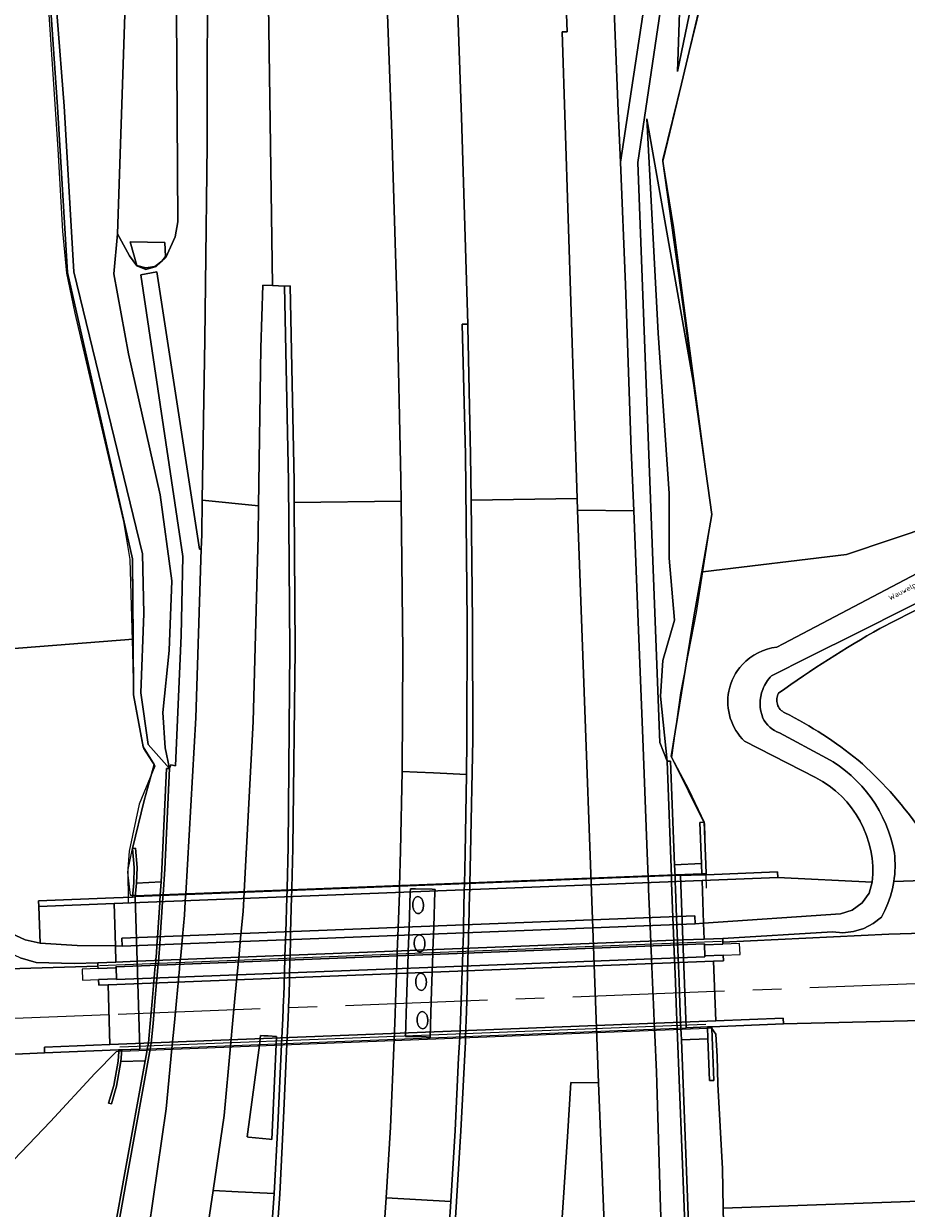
# Model space of a CAD drawing. Header units: metres. Extents: x 197700 to 204338, y 317132 to 325229.
# Tile 428 of 656: x 201329 to 201391, y 318838 to 318921. Entities that reach past the tile are written whole.
import ezdxf
from ezdxf.enums import TextEntityAlignment as Align

# ---------------------------------------------------------------- set-up
doc = ezdxf.new("R2010")
doc.units = ezdxf.units.M
doc.linetypes.add('AM-AS', pattern=[16, 10, -2, 2, -2])
for name, color, linetype, lineweight in [('B-WE-AM-AS_SPOOR-G', 10, 'AM-AS', 18), ('B-WE-FV-FAUNAPASSAGE-GV', 80, 'Continuous', 18), ('B-WE-FV-GELEIDING_WILDRASTER-G', 80, 'Continuous', 18), ('B-WE-GR-BEPLANTING_CULTUUR_BOSPLANTSOEN-GV', 90, 'Continuous', 18), ('B-WE-GR-BOS_LOOF-GV', 40, 'Continuous', 13), ('B-WE-GR-BOUWLAND-GV', 80, 'Continuous', 13), ('B-WE-GR-GRAS-GV', 60, 'Continuous', 13), ('B-WE-IE-MEUBILAIR_WEGMEUBILAIR-G', 7, 'Continuous', 18), ('B-WE-IE-MEUBILAIR_WEGMEUBILAIR-GV', 7, 'Continuous', 18), ('B-WE-IE-TERREINAFSCHEIDING_KUNSTMATIG_HEKWERK-G', 20, 'IE-TERREINAFSCHEIDING-KUNSTMATIG', 18), ('B-WE-IE-TERREINAFSCHEIDING_KUNSTMATIG_MUUR-GV', 90, 'Continuous', 18), ('B-WE-KW-KUNSTWERK_DEK-GV', 170, 'Continuous', 18), ('B-WE-KW-KUNSTWERK_LANDHOOFD-GV', 170, 'Continuous', 18), ('B-WE-KW-KUNSTWERK_PIJLER-GV', 170, 'Continuous', 18), ('B-WE-OG-TERREIN_CULTUURSCHEIDING-GV', 7, 'Continuous', 18), ('B-WE-OG-TERREIN_ERF-GV', 7, 'Continuous', 18), ('B-WE-OG-TOPOGRAFIE-T18', 10, 'Continuous', 18), ('B-WE-OG-WATER_GREPPEL-GV', 160, 'Continuous', 18), ('B-WE-VH-ONVERHARD-GV', 252, 'Continuous', 18), ('B-WE-VH-VERHARDING_ASFALT-GV', 252, 'Continuous', 18), ('B-WE-VH-VERHARDING_BETON-GV', 252, 'Continuous', 18), ('B-WE-VH-VERHARDING_BETONSTRAATSTEEN-GV', 252, 'Continuous', 18), ('B-WE-VH-VERHARDING_GESLOTEN-GV', 252, 'Continuous', 18), ('B-WE-VH-VERHARDING_GRASBETONSTEEN-GV', 70, 'Continuous', 18), ('B-WE-VH-VERHARDING_HALFVERHARDING-GV', 252, 'Continuous', 18)]:
    doc.layers.add(name, color=color, linetype=linetype, lineweight=lineweight)
doc.styles.add('NLCS-ISO-M200-T18', font='NLCS-ISO.ttf', dxfattribs={"height": 0.36})
doc.linetypes.add('IE-TERREINAFSCHEIDING-KUNSTMATIG', pattern='A,4,[82,NLCS.SHX,S=0.75,R=90,X=0,Y=0],4,-2', length=10)

msp = doc.modelspace()

# ---------------------------------------------------------------- linework, layer by layer
at = {"layer": 'B-WE-AM-AS_SPOOR-G'}
for points in [[(201794.099, 318868.901), (201656.641, 318863.65), (201555.842, 318859.896), (201486.014, 318857.154), (201425.286, 318854.908), (201409.791, 318854.315), (201377.121, 318853.064)], [(201377.121, 318853.064), (201334.499, 318851.432)], [(201334.499, 318851.432), (201275.287, 318849.166), (201243.394, 318847.756), (201206.819, 318845.335), (201178.77, 318842.707), (201156.926, 318840.227), (201132.675, 318836.967), (201103.228, 318832.383), (201087.95, 318829.675), (201073.56, 318826.955), (201057.281, 318823.647), (201036.345, 318819.034), (201019.605, 318815.027), (201000.23, 318810.138), (200980.562, 318804.768), (200957.03, 318797.915), (200942.503, 318793.444), (200917.088, 318785.065), (200891.846, 318776.163), (200872.012, 318768.62), (200835.228, 318754.104), (200701.474, 318699.68)]]:
    msp.add_lwpolyline(points, dxfattribs=at)
at = {"layer": 'B-WE-FV-FAUNAPASSAGE-GV'}
for points in [[(201334.865, 318859.262), (201334.954, 318856.27), (201335.44, 318856.262), (201335.419, 318856.811), (201375.729, 318858.383), (201375.751, 318857.833), (201376.34, 318857.874), (201376.227, 318860.874)], [(201376.34, 318857.874), (201385.978, 318858.542), (201386.792, 318858.786), (201387.499, 318859.299), (201387.984, 318859.996), (201388.207, 318860.748), (201381.559, 318861.082), (201376.227, 318860.874)], [(201334.865, 318859.262), (201329.573, 318859.055), (201329.674, 318856.457), (201332.264, 318856.313), (201334.954, 318856.27)]]:
    msp.add_lwpolyline(points, close=True, dxfattribs=at)
at = {"layer": 'B-WE-FV-GELEIDING_WILDRASTER-G'}
for points in [[(201375.639, 318895.849), (201375.033, 318900.238), (201373.482, 318911.47), (201374.778, 318916.9), (201378.173, 318931.243), (201378.162, 318937.5), (201378.156, 318949.414), (201378.334, 318967.609), (201378.489, 318986.43), (201378.652, 319007.626), (201378.828, 319029.764), (201378.742, 319055.934), (201378.736, 319073.311), (201378.522, 319088.156), (201378.353, 319100.715), (201375.133, 319108.545)], [(201336.361, 318859.82), (201336.011, 318859.815), (201335.842, 318861.452), (201335.866, 318861.644), (201336.162, 318863.128), (201336.974, 318866.512), (201337.677, 318869.023), (201337.681, 318869.036), (201336.911, 318870.278), (201336.222, 318873.941), (201336.157, 318883.494), (201331.586, 318903.637), (201330.893, 318915.299), (201329.586, 318933.974)], [(201376.205, 318882.576), (201376.914, 318886.611), (201375.639, 318895.849)], [(201376.209, 318861.374), (201376.508, 318861.385), (201376.374, 318864.97), (201374.052, 318869.604), (201375.653, 318879.431), (201376.205, 318882.576)], [(201383.694, 318720.136), (201384.645, 318734.397), (201386.443, 318758.647), (201384.987, 318773.106), (201383.5, 318787.283), (201381.997, 318798.87), (201380.368, 318809.038), (201379.17, 318817.122), (201378.126, 318826.148), (201377.887, 318830.186), (201377.883, 318830.393), (201377.723, 318837.822), (201377.659, 318840.591), (201377.333, 318846.544), (201377.289, 318848.506), (201377.193, 318850.066), (201376.919, 318850.466), (201376.618, 318850.481)], [(201335.408, 318848.875), (201335.206, 318848.854), (201335.005, 318848.834), (201333.508, 318847.298), (201330.379, 318843.928), (201323.656, 318836.91), (201322.731, 318835.227), (201321.764, 318828.644), (201320.702, 318822.197)]]:
    msp.add_lwpolyline(points, dxfattribs=at)
at = {"layer": 'B-WE-GR-BEPLANTING_CULTUUR_BOSPLANTSOEN-GV'}
for points in [[(201400.729, 318885.672), (201399.387, 318888.997), (201395.685, 318886.926), (201386.39, 318883.812), (201376.289, 318882.586), (201376.205, 318882.576), (201375.653, 318879.431), (201374.052, 318869.604), (201375.302, 318867.254), (201376.374, 318864.97), (201376.508, 318861.385), (201376.512, 318861.286), (201381.543, 318861.482), (201381.559, 318861.082), (201388.207, 318860.748)], [(201381.495, 318877.283), (201381.948, 318877.521), (201384.212, 318878.711), (201391.844, 318882.724)], [(201384.212, 318868.126), (201379.218, 318870.674)]]:
    msp.add_lwpolyline(points, dxfattribs=at)
for points in [[(201379.066, 318876.066, -0.181896), (201381.495, 318877.283)], [(201378.116, 318874.203, -0.138348), (201379.066, 318876.066)], [(201379.218, 318870.674, -0.255382), (201378.116, 318874.203)], [(201388.207, 318860.748, 0.308777), (201384.212, 318868.126)]]:
    msp.add_lwpolyline(points, format="xyb", dxfattribs=at)
at = {"layer": 'B-WE-GR-BOS_LOOF-GV'}
for points in [[(201327.331, 318857.286), (201328.604, 318856.7), (201329.674, 318856.457), (201329.573, 318859.055), (201329.557, 318859.455), (201334.853, 318859.662), (201336.15, 318859.712), (201336.245, 318860.709), (201336.28, 318861.79), (201336.162, 318863.128), (201336.974, 318866.512), (201337.681, 318869.036), (201336.911, 318870.278), (201336.222, 318873.941), (201336.195, 318877.849), (201327.244, 318877.146)], [(201394.517, 318860.965), (201389.722, 318860.8), (201389.621, 318860.28), (201389.483, 318859.767), (201389.308, 318859.265), (201389.098, 318858.777), (201388.854, 318858.307), (201388.28, 318857.851), (201387.614, 318857.5), (201386.888, 318857.278), (201386.14, 318857.198), (201385.409, 318857.255), (201377.681, 318856.808), (201377.691, 318856.548), (201389.368, 318857.093), (201401.324, 318857.45)], [(201258.473, 318851.546), (201311.073, 318853.97), (201314.587, 318854.133), (201325.073, 318854.582), (201333.731, 318854.858), (201333.722, 318855.094), (201332.044, 318855.029), (201329.374, 318855.116), (201328.255, 318855.43), (201326.679, 318856.155), (201325.212, 318857.187), (201323.115, 318858.792), (201311.028, 318858.349), (201279.217, 318857.077), (201250.176, 318855.561)], [(201263.022, 318833.641), (201298.006, 318834.97), (201322.776, 318835.856), (201334.896, 318836.29), (201335.627, 318840.327), (201337.05, 318848.196), (201335.343, 318848.135), (201335.043, 318846.403), (201334.673, 318845.168), (201334.481, 318845.225), (201334.848, 318846.449), (201335.145, 318848.16), (201335.206, 318848.854), (201335.216, 318848.968), (201335.174, 318848.966), (201329.974, 318848.763), (201258.747, 318845.552)]]:
    msp.add_lwpolyline(points, dxfattribs=at)
msp.add_lwpolyline([(201414.789, 318851.068), (201414.957, 318851.591), (201381.96, 318850.79), (201376.914, 318850.593), (201376.919, 318850.466), (201377.193, 318850.066), (201377.289, 318848.506), (201377.333, 318846.544), (201377.659, 318840.591), (201377.723, 318837.822), (201405.281, 318838.808), (201406.819, 318838.793), (201410.036, 318838.762), (201411.355, 318838.749), (201411.393, 318838.744), (201411.199, 318843.643), (201411.159, 318844.658), (201411.101, 318846.39), (201411.1, 318847.693), (201413.706, 318847.692)], close=True, dxfattribs=at)
at = {"layer": 'B-WE-GR-BOUWLAND-GV'}
for points in [[(201113.083, 318926.375), (201114.699, 318919.922), (201119.679, 318901.779), (201119.365, 318901.286), (201119.368, 318901.272), (201110.424, 318886.773), (201114.811, 318856.588), (201118.01, 318856.855), (201137.036, 318858.44), (201147.487, 318859.311), (201159.261, 318860.292), (201170.003, 318860.769), (201180.745, 318861.245), (201211.384, 318865.16), (201224.048, 318866.779), (201242.023, 318869.076), (201315.92, 318876.257), (201327.244, 318877.146), (201336.195, 318877.849), (201336.157, 318883.494), (201331.586, 318903.637), (201330.893, 318915.299), (201329.586, 318933.974)], [(201378.173, 318931.243), (201374.778, 318916.9), (201373.482, 318911.47), (201375.033, 318900.238), (201375.639, 318895.849), (201376.914, 318886.611), (201376.205, 318882.576), (201376.289, 318882.586), (201386.39, 318883.812), (201395.685, 318886.926), (201399.387, 318888.997), (201401.726, 318890.137), (201413.05, 318903.049), (201417.256, 318906.871), (201418.807, 318908.263), (201421.54, 318910.77), (201424.159, 318913.143), (201430.987, 318918.203), (201437.815, 318923.263)]]:
    msp.add_lwpolyline(points, dxfattribs=at)
at = {"layer": 'B-WE-GR-GRAS-GV'}
for points in [[(201334.865, 318859.262), (201334.954, 318856.27), (201335.44, 318856.262), (201335.419, 318856.811), (201375.729, 318858.383), (201375.751, 318857.833), (201376.34, 318857.874), (201376.227, 318860.874)], [(201385.978, 318858.542), (201386.792, 318858.786), (201387.499, 318859.299), (201387.984, 318859.996), (201388.207, 318860.748), (201381.559, 318861.082), (201376.227, 318860.874), (201376.34, 318857.874)], [(201329.573, 318859.055), (201329.674, 318856.457), (201332.264, 318856.313), (201334.954, 318856.27), (201334.865, 318859.262)]]:
    msp.add_lwpolyline(points, close=True, dxfattribs=at)
msp.add_lwpolyline([(201345.391, 318828.679), (201346.119, 318838.829), (201346.121, 318838.866), (201345.644, 318838.888), (201343.589, 318838.982), (201341.828, 318839.063), (201340.404, 318829.457)], dxfattribs=at)
at = {"layer": 'B-WE-IE-MEUBILAIR_WEGMEUBILAIR-G'}
for points in [[(201333.83, 318854.898), (201377.589, 318856.604)], [(201335.267, 318849.17), (201376.507, 318850.777)]]:
    msp.add_lwpolyline(points, dxfattribs=at)
at = {"layer": 'B-WE-IE-MEUBILAIR_WEGMEUBILAIR-GV'}
for points in [[(201376.426, 318855.578), (201377.725, 318855.629), (201378.907, 318855.675), (201378.876, 318856.454), (201377.696, 318856.408), (201376.397, 318856.357)], [(201332.638, 318853.871), (201333.768, 318853.915), (201335.024, 318853.964), (201335, 318854.744), (201333.738, 318854.694), (201332.607, 318854.65)]]:
    msp.add_lwpolyline(points, close=True, dxfattribs=at)
at = {"layer": 'B-WE-IE-TERREINAFSCHEIDING_KUNSTMATIG_HEKWERK-G'}
for points in [[(201376.289, 318882.586), (201376.926, 318886.614), (201374.239, 318906.812), (201373.476, 318911.567), (201377.97, 318929.903), (201378.254, 318932.876), (201378.392, 318961.575), (201378.487, 318979.229), (201378.684, 318996.13), (201378.787, 319008.22), (201378.944, 319027.17), (201378.832, 319049.737), (201378.821, 319067.828), (201378.775, 319077.026), (201378.487, 319100.857), (201375.218, 319108.377), (201375.147, 319108.548)], [(201330.07, 318924.969), (201330.913, 318912.315), (201331.224, 318906.549), (201331.51, 318903.586), (201332.11, 318900.773), (201334.131, 318892.115), (201335.515, 318886.127), (201335.961, 318883.456), (201336.165, 318876.952), (201336.223, 318873.938), (201336.94, 318870.164), (201337.722, 318868.92), (201336.63, 318866.241), (201335.934, 318862.943), (201335.832, 318861.688), (201335.865, 318859.259)], [(201376.546, 318860.348), (201376.465, 318863.03), (201376.433, 318864.844), (201374.099, 318869.534), (201374.746, 318874.081), (201375.839, 318879.736), (201376.289, 318882.586)], [(201336.361, 318859.82), (201376.209, 318861.374)], [(201335.408, 318848.875), (201376.618, 318850.481)]]:
    msp.add_lwpolyline(points, dxfattribs=at)
at = {"layer": 'B-WE-IE-TERREINAFSCHEIDING_KUNSTMATIG_MUUR-GV'}
for points in [[(201375.447, 318832.469), (201375.232, 318837.981), (201374.777, 318849.675), (201374.761, 318850.089), (201374.747, 318850.443), (201374.678, 318852.228), (201374.618, 318853.766), (201374.53, 318856.028), (201374.514, 318856.434), (201374.507, 318856.6), (201374.507, 318856.617), (201374.464, 318857.705), (201374.464, 318857.728), (201374.463, 318857.746), (201374.443, 318858.257), (201374.442, 318858.276), (201374.364, 318860.292), (201374.346, 318860.757), (201374.33, 318861.149), (201374.297, 318861.986), (201374.014, 318869.279), (201373.764, 318869.269), (201374.074, 318861.14), (201374.089, 318860.747), (201374.184, 318858.266), (201374.204, 318857.736), (201374.248, 318856.59), (201374.254, 318856.424), (201374.356, 318853.756), (201374.415, 318852.218), (201374.483, 318850.433), (201374.96, 318837.929), (201375.168, 318832.48)], [(201334.718, 318834.179), (201335.831, 318840.335), (201337.401, 318849.011), (201337.476, 318849.427), (201337.602, 318850.83), (201337.739, 318852.366), (201337.976, 318855.015), (201337.991, 318855.184), (201338.045, 318855.784), (201338.081, 318856.341), (201338.115, 318856.867), (201338.278, 318859.379), (201338.311, 318859.883), (201338.427, 318861.672), (201338.753, 318868.743), (201338.553, 318868.752), (201338.227, 318861.683), (201338.168, 318860.773), (201338.11, 318859.876), (201338.077, 318859.371), (201338.075, 318859.34), (201337.914, 318856.86), (201337.88, 318856.333), (201337.877, 318856.284), (201337.846, 318855.799), (201337.801, 318855.299), (201337.79, 318855.177), (201337.775, 318855.007), (201337.739, 318854.607), (201337.538, 318852.358), (201337.401, 318850.823), (201337.279, 318849.463), (201337.196, 318849.003), (201337.14, 318848.691), (201337.05, 318848.196), (201335.627, 318840.327), (201334.896, 318836.29)]]:
    msp.add_lwpolyline(points, dxfattribs=at)
for points in [[(201376.508, 318861.385), (201376.374, 318864.97), (201376.074, 318864.959), (201376.183, 318862.06), (201376.212, 318861.274), (201376.512, 318861.286)], [(201336.481, 318861.796), (201336.361, 318863.146), (201336.162, 318863.128), (201336.28, 318861.79), (201336.245, 318860.709), (201336.15, 318859.712), (201336.351, 318859.72), (201336.445, 318860.696)], [(201329.557, 318859.455), (201329.573, 318859.055), (201334.865, 318859.262), (201376.227, 318860.874), (201381.559, 318861.082), (201381.543, 318861.482), (201376.512, 318861.286), (201376.212, 318861.274), (201374.713, 318861.218), (201336.351, 318859.72), (201336.15, 318859.712), (201334.853, 318859.662)], [(201335.419, 318856.811), (201335.44, 318856.262), (201375.751, 318857.833), (201375.729, 318858.383)], [(201376.382, 318856.757), (201374.883, 318856.699), (201336.487, 318855.202), (201334.988, 318855.143), (201333.722, 318855.094), (201333.731, 318854.858), (201333.738, 318854.694), (201335, 318854.744), (201334.998, 318854.804), (201376.395, 318856.417), (201376.397, 318856.357), (201377.696, 318856.408), (201377.691, 318856.548), (201377.681, 318856.808)], [(201333.768, 318853.915), (201333.784, 318853.515), (201334.436, 318853.541), (201377.041, 318855.202), (201377.74, 318855.229), (201377.725, 318855.629), (201376.426, 318855.578), (201376.429, 318855.518), (201335.025, 318853.904), (201335.024, 318853.964)], [(201329.958, 318849.163), (201329.974, 318848.763), (201335.174, 318848.966), (201335.216, 318848.968), (201335.417, 318848.975), (201336.672, 318849.024), (201375.115, 318850.525), (201376.614, 318850.581), (201376.914, 318850.593), (201381.96, 318850.79), (201381.945, 318851.19), (201377.199, 318851.004), (201334.562, 318849.342)], [(201376.614, 318850.581), (201376.645, 318849.747), (201376.756, 318846.8), (201377.056, 318846.811), (201376.919, 318850.466), (201376.914, 318850.593)], [(201335.145, 318848.16), (201334.848, 318846.449), (201334.481, 318845.225), (201334.673, 318845.168), (201335.043, 318846.403), (201335.343, 318848.135), (201335.417, 318848.975), (201335.216, 318848.968), (201335.206, 318848.854)]]:
    msp.add_lwpolyline(points, close=True, dxfattribs=at)
at = {"layer": 'B-WE-KW-KUNSTWERK_DEK-GV'}
for points in [[(201374.713, 318861.218), (201336.351, 318859.72), (201336.15, 318859.712), (201334.853, 318859.662), (201329.557, 318859.455), (201329.573, 318859.055), (201334.865, 318859.262), (201334.954, 318856.27), (201334.988, 318855.143), (201336.487, 318855.202), (201374.883, 318856.699), (201376.382, 318856.757), (201376.34, 318857.874), (201376.227, 318860.874), (201381.559, 318861.082), (201381.543, 318861.482), (201376.512, 318861.286), (201376.212, 318861.274)], [(201377.041, 318855.202), (201377.74, 318855.229), (201377.725, 318855.629), (201376.426, 318855.578), (201376.397, 318856.357), (201377.696, 318856.408), (201377.691, 318856.548), (201377.681, 318856.808), (201376.382, 318856.757), (201374.883, 318856.699), (201336.487, 318855.202), (201334.988, 318855.143), (201333.722, 318855.094), (201333.731, 318854.858), (201333.738, 318854.694), (201335, 318854.744), (201335.024, 318853.964), (201333.768, 318853.915), (201333.784, 318853.515), (201334.436, 318853.541), (201334.562, 318849.342), (201329.958, 318849.163), (201329.974, 318848.763), (201335.174, 318848.966), (201335.216, 318848.968), (201335.417, 318848.975), (201336.672, 318849.024), (201375.115, 318850.525), (201376.614, 318850.581), (201376.914, 318850.593), (201381.96, 318850.79), (201381.945, 318851.19), (201377.199, 318851.004)]]:
    msp.add_lwpolyline(points, close=True, dxfattribs=at)
at = {"layer": 'B-WE-KW-KUNSTWERK_LANDHOOFD-GV'}
for points in [[(201374.713, 318861.218), (201374.883, 318856.699), (201376.382, 318856.757), (201376.34, 318857.874), (201376.227, 318860.874), (201381.559, 318861.082), (201381.543, 318861.482), (201376.512, 318861.286), (201376.212, 318861.274)], [(201329.557, 318859.455), (201329.573, 318859.055), (201334.865, 318859.262), (201334.954, 318856.27), (201334.988, 318855.143), (201336.487, 318855.202), (201336.351, 318859.72), (201336.15, 318859.712), (201334.853, 318859.662)], [(201374.883, 318856.699), (201375.115, 318850.525), (201376.614, 318850.581), (201376.914, 318850.593), (201381.96, 318850.79), (201381.945, 318851.19), (201377.199, 318851.004), (201377.041, 318855.202), (201377.74, 318855.229), (201377.725, 318855.629), (201376.426, 318855.578), (201376.397, 318856.357), (201377.696, 318856.408), (201377.691, 318856.548), (201377.681, 318856.808), (201376.382, 318856.757)], [(201333.722, 318855.094), (201333.731, 318854.858), (201333.738, 318854.694), (201335, 318854.744), (201335.024, 318853.964), (201333.768, 318853.915), (201333.784, 318853.515), (201334.436, 318853.541), (201334.562, 318849.342), (201329.958, 318849.163), (201329.974, 318848.763), (201335.174, 318848.966), (201335.216, 318848.968), (201335.417, 318848.975), (201336.672, 318849.024), (201336.487, 318855.202), (201334.988, 318855.143)]]:
    msp.add_lwpolyline(points, close=True, dxfattribs=at)
at = {"layer": 'B-WE-KW-KUNSTWERK_PIJLER-GV'}
for points in [[(201355.902, 318859.372, 0.066217), (201355.88, 318859.131)], [(201355.88, 318859.131, 0.058581), (201355.92, 318858.893)], [(201355.974, 318859.559, 0.074167), (201355.902, 318859.372)], [(201356.101, 318859.7, 0.111639), (201355.974, 318859.559)], [(201356.232, 318859.745, 0.14615), (201356.101, 318859.7)], [(201356.367, 318859.71, 0.154757), (201356.232, 318859.745)], [(201356.504, 318859.58, 0.101152), (201356.367, 318859.71)], [(201356.59, 318859.398, 0.075618), (201356.504, 318859.58)], [(201356.63, 318859.16, 0.066754), (201356.59, 318859.398)], [(201356.608, 318858.919, 0.066217), (201356.63, 318859.16)], [(201355.92, 318858.893, 0.078094), (201356.006, 318858.712)], [(201356.006, 318858.712, 0.104595), (201356.143, 318858.581)], [(201356.143, 318858.581, 0.140874), (201356.278, 318858.546)], [(201356.278, 318858.546, 0.14615), (201356.409, 318858.591)], [(201356.409, 318858.591, 0.104582), (201356.536, 318858.732)], [(201356.536, 318858.732, 0.083483), (201356.608, 318858.919)], [(201356.004, 318856.674, 0.066217), (201355.982, 318856.433)], [(201356.076, 318856.861, 0.083483), (201356.004, 318856.674)], [(201356.202, 318857.002, 0.101016), (201356.076, 318856.861)], [(201356.309, 318857.045, 0.12077), (201356.202, 318857.002)], [(201356.468, 318857.012, 0.121477), (201356.359, 318857.047)], [(201356.606, 318856.882, 0.104386), (201356.468, 318857.012)], [(201356.692, 318856.7, 0.075618), (201356.606, 318856.882)], [(201356.732, 318856.462, 0.058581), (201356.692, 318856.7)], [(201355.982, 318856.433, 0.066754), (201356.022, 318856.195)], [(201356.022, 318856.195, 0.075618), (201356.108, 318856.013)], [(201356.108, 318856.013, 0.102076), (201356.232, 318855.892)], [(201356.232, 318855.892, 0.088022), (201356.245, 318855.883)], [(201356.245, 318855.883, 0.140874), (201356.38, 318855.848)], [(201356.38, 318855.848, 0.14615), (201356.511, 318855.893)], [(201356.524, 318855.903, 0.1024), (201356.638, 318856.034)], [(201356.638, 318856.034, 0.074167), (201356.71, 318856.221)], [(201356.71, 318856.221, 0.066217), (201356.732, 318856.462)], [(201356.178, 318854.163, 0.078665), (201356.105, 318853.976)], [(201356.304, 318854.304, 0.108905), (201356.178, 318854.163)], [(201356.436, 318854.349, 0.142837), (201356.304, 318854.304)], [(201356.57, 318854.314, 0.143691), (201356.436, 318854.349)], [(201356.707, 318854.184, 0.108446), (201356.57, 318854.314)], [(201356.794, 318854.002, 0.079918), (201356.707, 318854.184)], [(201356.105, 318853.976, 0.062131), (201356.084, 318853.735)], [(201356.084, 318853.735, 0.066754), (201356.124, 318853.497)], [(201356.124, 318853.497, 0.075618), (201356.21, 318853.315)], [(201356.21, 318853.315, 0.101152), (201356.347, 318853.185)], [(201356.347, 318853.185, 0.154757), (201356.482, 318853.15)], [(201356.482, 318853.15, 0.14615), (201356.613, 318853.195)], [(201356.613, 318853.195, 0.104582), (201356.74, 318853.336)], [(201356.74, 318853.336, 0.074167), (201356.812, 318853.523)], [(201356.833, 318853.764, 0.062718), (201356.794, 318854.002)], [(201356.812, 318853.523, 0.062131), (201356.833, 318853.764)], [(201356.33, 318851.536, 0.047896), (201356.279, 318851.465)], [(201356.406, 318851.606, 0.054702), (201356.33, 318851.536)], [(201356.538, 318851.651, 0.142837), (201356.406, 318851.606)], [(201356.672, 318851.616, 0.140041), (201356.538, 318851.651)], [(201356.754, 318851.552, 0.053977), (201356.672, 318851.616)], [(201356.809, 318851.485, 0.04871), (201356.754, 318851.552)], [(201356.207, 318851.278, 0.062131), (201356.186, 318851.037)], [(201356.186, 318851.037, 0.066754), (201356.226, 318850.799)], [(201356.279, 318851.465, 0.074167), (201356.207, 318851.278)], [(201356.226, 318850.799, 0.075618), (201356.312, 318850.617)], [(201356.896, 318851.304, 0.073445), (201356.809, 318851.485)], [(201356.842, 318850.638, 0.074167), (201356.914, 318850.825)], [(201356.935, 318851.066, 0.062718), (201356.896, 318851.304)], [(201356.914, 318850.825, 0.062131), (201356.935, 318851.066)], [(201356.312, 318850.617, 0.108446), (201356.449, 318850.487)], [(201356.449, 318850.487, 0.154757), (201356.584, 318850.452)], [(201356.584, 318850.452, 0.14615), (201356.715, 318850.497)], [(201356.715, 318850.497, 0.111639), (201356.842, 318850.638)]]:
    msp.add_lwpolyline(points, format="xyb", dxfattribs=at)
for points in [[(201356.359, 318857.047), (201356.334, 318857.047), (201356.309, 318857.045)], [(201356.511, 318855.893), (201356.524, 318855.903)]]:
    msp.add_lwpolyline(points, dxfattribs=at)
at = {"layer": 'B-WE-OG-TERREIN_CULTUURSCHEIDING-GV'}
for points in [[(201404.425, 318883.385), (201403.223, 318883.414), (201398.292, 318882.931), (201393.68, 318881.554), (201390.566, 318879.999), (201387.263, 318878.349), (201383.724, 318876.582), (201381.117, 318875.28)], [(201388.747, 318878.608), (201393.156, 318880.853), (201394.471, 318881.385)], [(201393.156, 318880.853), (201388.747, 318878.608)], [(201381.679, 318871.253), (201384.984, 318869.486)], [(201389.722, 318860.8), (201394.517, 318860.965), (201394.609, 318861.016), (201393.85, 318861.624), (201393.145, 318862.301), (201392.503, 318863.041), (201391.931, 318863.835), (201391.436, 318864.671)]]:
    msp.add_lwpolyline(points, dxfattribs=at)
for points in [[(201388.747, 318878.608, 0.024121), (201381.619, 318874.061)], [(201381.619, 318874.061, -0.024121), (201388.747, 318878.608)], [(201381.117, 318875.28, 0.103448), (201380.498, 318874.317)], [(201380.498, 318874.317, 0.186645), (201380.509, 318872.297)], [(201381.619, 318874.061, 0.44207), (201382.057, 318872.668)], [(201382.057, 318872.668, -0.44207), (201381.619, 318874.061)], [(201382.057, 318872.668, -0.053775), (201387.214, 318869.34)], [(201387.214, 318869.34, 0.053775), (201382.057, 318872.668)], [(201380.509, 318872.297, 0.191505), (201381.679, 318871.253)], [(201384.984, 318869.486, -0.225667), (201389.762, 318862.805)], [(201387.214, 318869.34, -0.057066), (201391.436, 318864.671)], [(201391.436, 318864.671, 0.057066), (201387.214, 318869.34)], [(201389.762, 318862.805, -0.067833), (201389.722, 318860.8)]]:
    msp.add_lwpolyline(points, format="xyb", dxfattribs=at)
at = {"layer": 'B-WE-OG-TERREIN_ERF-GV'}
msp.add_lwpolyline([(201405.281, 318838.808), (201377.723, 318837.822), (201377.883, 318830.393), (201377.887, 318830.186), (201378.126, 318826.148), (201379.17, 318817.122), (201380.368, 318809.038), (201381.997, 318798.87), (201383.5, 318787.283), (201384.987, 318773.106), (201386.443, 318758.647), (201384.645, 318734.397), (201383.694, 318720.136)], dxfattribs=at)
at = {"layer": 'B-WE-OG-WATER_GREPPEL-GV'}
msp.add_lwpolyline([(201335.611, 318921.791), (201335.114, 318906.367), (201335.955, 318904.806), (201336.458, 318904.115), (201337.093, 318903.843), (201337.824, 318904.051), (201338.512, 318904.695), (201339.166, 318906.151), (201339.347, 318907.19), (201339.247, 318921.977)], dxfattribs=at)
msp.add_lwpolyline([(201336.007, 318905.797), (201338.44, 318905.74), (201338.487, 318904.751), (201338.216, 318904.433), (201337.734, 318904.067), (201337.087, 318903.956), (201336.464, 318904.124)], close=True, dxfattribs=at)
at = {"layer": 'B-WE-VH-ONVERHARD-GV'}
for points in [[(201353.515, 318937.917), (201354.414, 318913.417), (201354.786, 318901.151), (201355.049, 318889.098), (201355.064, 318887.561), (201355.167, 318876.938), (201355.14, 318868.549), (201356.182, 318868.496), (201357.342, 318868.438), (201359.648, 318868.321), (201359.688, 318870.792), (201359.694, 318879.048), (201359.587, 318890.837), (201359.359, 318900.013), (201359.748, 318900.013), (201359.308, 318914.569), (201358.888, 318926.561)], [(201329.586, 318933.974), (201330.893, 318915.299), (201331.586, 318903.637), (201336.157, 318883.494), (201336.195, 318877.849), (201336.222, 318873.941), (201336.911, 318870.278), (201337.681, 318869.036), (201336.974, 318866.512), (201336.162, 318863.128), (201336.361, 318863.146), (201336.481, 318861.796), (201336.445, 318860.696), (201338.168, 318860.773), (201338.227, 318861.683), (201338.553, 318868.752), (201338.753, 318868.743), (201337.259, 318870.431), (201336.736, 318874.083), (201336.946, 318879.662), (201336.867, 318883.859), (201332.031, 318903.676), (201331.342, 318915.337), (201329.873, 318934.196)], [(201329.873, 318934.196), (201331.342, 318915.337), (201332.031, 318903.676), (201336.867, 318883.859), (201336.946, 318879.662), (201336.736, 318874.083), (201337.259, 318870.431), (201338.753, 318868.743), (201338.451, 318870.208), (201338.294, 318872.689), (201338.737, 318877.063), (201338.924, 318881.953), (201338.108, 318888.011), (201335.882, 318897.924), (201334.836, 318903.546), (201335.114, 318906.367), (201335.611, 318921.791)], [(201374.514, 318930.231), (201371.707, 318911.373), (201372.776, 318883.347), (201373.256, 318870.576), (201373.764, 318869.269), (201373.312, 318873.845), (201373.474, 318876.355), (201374.288, 318879.196), (201373.911, 318883.538), (201373.924, 318888.084), (201373.14, 318899.36), (201372.346, 318914.453), (201375.639, 318895.849), (201375.033, 318900.238), (201373.482, 318911.47), (201374.778, 318916.9), (201378.173, 318931.243)], [(201369.863, 318926.851), (201370.333, 318914.982), (201370.486, 318911.386), (201371.146, 318915.743), (201373.368, 318930.426)], [(201339.247, 318921.977), (201339.347, 318907.19), (201339.166, 318906.151), (201338.512, 318904.695), (201337.824, 318904.051), (201337.093, 318903.843), (201336.458, 318904.115), (201335.955, 318904.806), (201335.114, 318906.367), (201334.836, 318903.546), (201335.882, 318897.924), (201338.108, 318888.011), (201338.924, 318881.953), (201338.737, 318877.063), (201338.294, 318872.689), (201338.451, 318870.208), (201338.753, 318868.743), (201338.852, 318869.015), (201339.178, 318868.929), (201339.593, 318878.114), (201339.691, 318883.666), (201336.75, 318903.463), (201337.864, 318903.676), (201340.494, 318886.619), (201340.869, 318884.186), (201340.997, 318884.182), (201341.029, 318885.18), (201341.068, 318887.627), (201341.248, 318898.919), (201341.294, 318902.821), (201341.41, 318912.623), (201341.447, 318927.635)], [(201374.694, 318923.338), (201374.491, 318917.768), (201375.596, 318923.126)], [(201375.596, 318923.126), (201374.491, 318917.768), (201374.694, 318923.338)], [(201381.117, 318875.28), (201383.724, 318876.582), (201387.263, 318878.349), (201390.566, 318879.999), (201393.68, 318881.554), (201398.292, 318882.931), (201403.223, 318883.414), (201403.027, 318886.062), (201402.211, 318885.926)], [(201391.844, 318882.724), (201384.212, 318878.711), (201381.948, 318877.521), (201381.495, 318877.283)], [(201379.218, 318870.674), (201384.212, 318868.126)], [(201384.984, 318869.486), (201381.679, 318871.253)], [(201388.207, 318860.748), (201387.984, 318859.996), (201387.499, 318859.299), (201386.792, 318858.786), (201385.978, 318858.542), (201376.34, 318857.874), (201376.382, 318856.757), (201377.681, 318856.808), (201385.409, 318857.255), (201386.14, 318857.198), (201386.888, 318857.278), (201387.614, 318857.5), (201388.28, 318857.851), (201388.854, 318858.307), (201389.098, 318858.777), (201389.308, 318859.265), (201389.483, 318859.767), (201389.621, 318860.28), (201389.722, 318860.8)], [(201328.255, 318855.43), (201329.374, 318855.116), (201332.044, 318855.029), (201333.722, 318855.094), (201334.988, 318855.143), (201334.954, 318856.27), (201332.264, 318856.313), (201329.674, 318856.457), (201328.604, 318856.7), (201327.331, 318857.286)], [(201377.883, 318830.393), (201377.723, 318837.822), (201377.659, 318840.591), (201377.333, 318846.544), (201377.289, 318848.506), (201377.193, 318850.066), (201376.919, 318850.466), (201377.056, 318846.811), (201376.756, 318846.8), (201376.645, 318849.747), (201374.777, 318849.675), (201375.232, 318837.981), (201375.447, 318832.469)], [(201340.923, 318726.085), (201343.773, 318737.615), (201346.337, 318749.069), (201348.663, 318760.519), (201350.88, 318772.634), (201352.784, 318784.142), (201354.488, 318796.178), (201355.915, 318807.616), (201357.122, 318819.684), (201358.109, 318831.424), (201358.549, 318838.295), (201354.013, 318838.547), (201353.288, 318827.962), (201352.167, 318815.633), (201350.701, 318802.512), (201349.249, 318791.484), (201348.764, 318788.273), (201347.399, 318779.247), (201345.181, 318766.56), (201342.863, 318754.781), (201340.288, 318742.889), (201337.527, 318731.262), (201334.609, 318719.851)]]:
    msp.add_lwpolyline(points, dxfattribs=at)
for points in [[(201376.074, 318864.959), (201376.374, 318864.97), (201375.302, 318867.254), (201374.052, 318869.604), (201375.653, 318879.431), (201376.205, 318882.576), (201376.914, 318886.611), (201375.639, 318895.849), (201372.346, 318914.453), (201373.14, 318899.36), (201373.924, 318888.084), (201373.911, 318883.538), (201374.288, 318879.196), (201373.474, 318876.355), (201373.312, 318873.845), (201373.764, 318869.269), (201374.014, 318869.279), (201374.297, 318861.986), (201376.183, 318862.06)], [(201335.44, 318856.262), (201334.954, 318856.27), (201334.988, 318855.143), (201336.487, 318855.202), (201374.883, 318856.699), (201376.382, 318856.757), (201376.34, 318857.874), (201375.751, 318857.833)]]:
    msp.add_lwpolyline(points, close=True, dxfattribs=at)
for points in [[(201381.495, 318877.283, 0.181896), (201379.066, 318876.066)], [(201379.066, 318876.066, 0.138348), (201378.116, 318874.203)], [(201380.498, 318874.317, -0.103448), (201381.117, 318875.28)], [(201378.116, 318874.203, 0.255382), (201379.218, 318870.674)], [(201380.509, 318872.297, -0.186645), (201380.498, 318874.317)], [(201381.679, 318871.253, -0.191505), (201380.509, 318872.297)], [(201389.762, 318862.805, 0.225667), (201384.984, 318869.486)], [(201384.212, 318868.126, -0.308777), (201388.207, 318860.748)], [(201389.722, 318860.8, 0.067833), (201389.762, 318862.805)]]:
    msp.add_lwpolyline(points, format="xyb", dxfattribs=at)
at = {"layer": 'B-WE-VH-VERHARDING_ASFALT-GV'}
for points in [[(201371.422, 318886.881), (201371.251, 318891.166), (201370.853, 318902.761), (201370.486, 318911.386), (201370.333, 318914.982), (201369.863, 318926.851), (201369.364, 318939.12), (201368.963, 318950.975), (201368.043, 318975.021), (201367.523, 318988.475), (201364.148, 318988.386), (201364.166, 318987.919), (201366.744, 318920.572), (201366.394, 318920.559), (201367.439, 318887.733), (201367.463, 318886.917)], [(201345.031, 318887.215), (201345.195, 318898.331), (201345.322, 318902.745), (201346.013, 318902.714), (201345.544, 318935.622), (201345.094, 318935.628), (201345.325, 318953.335), (201344.031, 318987.148), (201344.004, 318987.854), (201340.528, 318987.762), (201340.594, 318985.697), (201340.956, 318971.69), (201341.203, 318958.086), (201341.347, 318941.649), (201341.447, 318927.635), (201341.41, 318912.623), (201341.294, 318902.821), (201341.248, 318898.919), (201341.068, 318887.627)], [(201346.852, 318902.677), (201347.247, 318902.695), (201347.528, 318888.945), (201347.536, 318887.456), (201355.064, 318887.561), (201355.049, 318889.098), (201354.786, 318901.151), (201354.414, 318913.417), (201353.515, 318937.917), (201352.923, 318953.103), (201352.126, 318974.208), (201351.616, 318987.438), (201344.031, 318987.148), (201345.325, 318953.335), (201345.094, 318935.628), (201345.544, 318935.622), (201346.013, 318902.714)], [(201356.557, 318987.628), (201357.069, 318974.206), (201357.968, 318950.49), (201358.444, 318938.578), (201358.888, 318926.561), (201359.308, 318914.569), (201359.748, 318900.013), (201359.754, 318899.81), (201359.939, 318890.838), (201359.979, 318887.629), (201367.439, 318887.733), (201366.394, 318920.559), (201366.744, 318920.572), (201364.166, 318987.919)]]:
    msp.add_lwpolyline(points, close=True, dxfattribs=at)
for points in [[(201345.804, 318828.676), (201346.514, 318838.824), (201346.763, 318843.635), (201347.024, 318849.38), (201347.106, 318851.189), (201347.168, 318852.549), (201347.172, 318852.724), (201347.239, 318855.375), (201347.243, 318855.543), (201347.272, 318856.696), (201347.286, 318857.223), (201347.349, 318859.726), (201347.361, 318860.201), (201347.364, 318860.329), (201347.449, 318863.147), (201347.593, 318877.111), (201347.536, 318887.456), (201347.528, 318888.945), (201347.247, 318902.695), (201346.852, 318902.677), (201347.128, 318888.962), (201347.217, 318877.114), (201347.107, 318863.211), (201347.036, 318860.322), (201347.032, 318860.189), (201347.017, 318859.713), (201346.938, 318857.21), (201346.922, 318856.682), (201346.886, 318855.529), (201346.88, 318855.361), (201346.797, 318852.71), (201346.792, 318852.54), (201346.729, 318851.174), (201346.645, 318849.365), (201346.381, 318843.637), (201346.121, 318838.866), (201346.119, 318838.829), (201345.391, 318828.679)], [(201358.889, 318837.148), (201359.25, 318843.264), (201359.579, 318849.525), (201359.597, 318849.862), (201359.598, 318849.889), (201359.65, 318851.661), (201359.696, 318853.2), (201359.763, 318855.458), (201359.775, 318855.862), (201359.78, 318856.029), (201359.781, 318856.088), (201359.794, 318856.514), (201359.809, 318857.136), (201359.809, 318857.163), (201359.81, 318857.18), (201359.822, 318857.693), (201359.822, 318857.709), (201359.874, 318859.94), (201359.881, 318860.204), (201359.891, 318860.641), (201359.941, 318862.781), (201360.102, 318870.796), (201360.088, 318879.015), (201359.979, 318887.629), (201359.939, 318890.838), (201359.754, 318899.81), (201359.748, 318900.013), (201359.359, 318900.013), (201359.587, 318890.837), (201359.694, 318879.048), (201359.688, 318870.792), (201359.648, 318868.321), (201359.557, 318862.777), (201359.513, 318860.628), (201359.503, 318860.19), (201359.452, 318857.695), (201359.441, 318857.166), (201359.428, 318856.54), (201359.409, 318856.015), (201359.403, 318855.847), (201359.307, 318853.185), (201359.252, 318851.646), (201359.188, 318849.864), (201359.187, 318849.846), (201359.103, 318848.407), (201358.868, 318843.289), (201358.549, 318838.295), (201358.109, 318831.424)], [(201340.404, 318829.457), (201341.828, 318839.063), (201342.61, 318844.337), (201343.061, 318849.228), (201343.229, 318851.042), (201343.37, 318852.58), (201343.615, 318855.234), (201343.631, 318855.403), (201343.737, 318856.559), (201343.786, 318857.087), (201343.935, 318858.703), (201343.983, 318859.597), (201344.009, 318860.083), (201344.648, 318872.059), (201345, 318885.107), (201345.031, 318887.215), (201341.068, 318887.627), (201341.029, 318885.18), (201340.997, 318884.182), (201340.611, 318872.307), (201339.904, 318859.939), (201339.875, 318859.44), (201339.873, 318859.406), (201339.818, 318858.444), (201339.674, 318856.928), (201339.673, 318856.916), (201339.625, 318856.4), (201339.623, 318856.386), (201339.62, 318856.352), (201339.526, 318855.361), (201339.515, 318855.244), (201339.499, 318855.074), (201339.461, 318854.673), (201339.248, 318852.423), (201339.103, 318850.887), (201338.931, 318849.07), (201338.529, 318844.827), (201337.311, 318836.376)], [(201353.288, 318827.962), (201354.013, 318838.547), (201354.312, 318843.536), (201354.56, 318849.669), (201354.633, 318851.472), (201354.667, 318852.315), (201354.692, 318853.01), (201354.785, 318855.668), (201354.791, 318855.836), (201354.832, 318856.988), (201354.85, 318857.516), (201354.939, 318860.015), (201354.945, 318860.196), (201354.951, 318860.468), (201355.009, 318862.971), (201355.14, 318868.549), (201355.167, 318876.938), (201355.064, 318887.561), (201347.536, 318887.456), (201347.593, 318877.111), (201347.449, 318863.147), (201347.364, 318860.329), (201347.361, 318860.201), (201347.349, 318859.726), (201347.286, 318857.223), (201347.272, 318856.696), (201347.243, 318855.543), (201347.239, 318855.375), (201347.172, 318852.724), (201347.168, 318852.549), (201347.106, 318851.189), (201347.024, 318849.38), (201346.763, 318843.635), (201346.514, 318838.824), (201345.804, 318828.676)], [(201365.974, 318830.776), (201366.754, 318842.845), (201366.99, 318846.677), (201368.945, 318846.634), (201367.463, 318886.917), (201367.439, 318887.733), (201359.979, 318887.629), (201360.088, 318879.015), (201360.102, 318870.796), (201359.941, 318862.781), (201359.891, 318860.641), (201359.881, 318860.204), (201359.874, 318859.94), (201359.822, 318857.709), (201359.822, 318857.693), (201359.81, 318857.18), (201359.809, 318857.163), (201359.809, 318857.136), (201359.794, 318856.514), (201359.781, 318856.088), (201359.78, 318856.029), (201359.775, 318855.862), (201359.763, 318855.458), (201359.696, 318853.2), (201359.65, 318851.661), (201359.598, 318849.889), (201359.597, 318849.862), (201359.579, 318849.525), (201359.25, 318843.264), (201358.889, 318837.148)], [(201373.626, 318830.304), (201373.305, 318837.829), (201373.037, 318846.634), (201373.014, 318847.39), (201372.904, 318850.02), (201372.889, 318850.371), (201372.814, 318852.158), (201372.749, 318853.695), (201372.654, 318855.956), (201372.637, 318856.361), (201372.63, 318856.527), (201372.629, 318856.55), (201372.584, 318857.632), (201372.583, 318857.655), (201372.582, 318857.674), (201372.561, 318858.184), (201372.56, 318858.203), (201372.474, 318860.246), (201372.456, 318860.685), (201372.439, 318861.082), (201372.341, 318863.415), (201372.056, 318870.852), (201371.735, 318879.066), (201371.422, 318886.881), (201367.463, 318886.917), (201368.945, 318846.634), (201369.785, 318825.703)]]:
    msp.add_lwpolyline(points, dxfattribs=at)
at = {"layer": 'B-WE-VH-VERHARDING_BETON-GV'}
for points in [[(201357.443, 318860.249), (201357.233, 318860.255), (201356.06, 318860.286), (201355.712, 318860.295), (201355.704, 318860.045), (201355.62, 318857.546), (201355.603, 318857.018), (201355.564, 318855.866), (201355.559, 318855.698), (201355.47, 318853.039), (201355.419, 318851.502), (201355.366, 318849.91), (201355.635, 318849.903), (201356.82, 318849.871), (201357.097, 318849.864), (201357.154, 318851.567), (201357.205, 318853.105), (201357.294, 318855.765), (201357.299, 318855.933), (201357.338, 318857.085), (201357.355, 318857.613), (201357.438, 318860.111)], [(201345.955, 318842.667), (201346.269, 318849.351), (201346.295, 318849.906), (201345.707, 318849.942), (201345.407, 318849.96), (201345.173, 318849.974), (201345.083, 318849.306), (201344.217, 318842.846), (201344.33, 318842.834), (201345.79, 318842.684)]]:
    msp.add_lwpolyline(points, close=True, dxfattribs=at)
for points in [[(201355.88, 318859.131, -0.066217), (201355.902, 318859.372)], [(201355.92, 318858.893, -0.058581), (201355.88, 318859.131)], [(201355.902, 318859.372, -0.074167), (201355.974, 318859.559)], [(201355.974, 318859.559, -0.111639), (201356.101, 318859.7)], [(201356.101, 318859.7, -0.14615), (201356.232, 318859.745)], [(201356.232, 318859.745, -0.154757), (201356.367, 318859.71)], [(201356.367, 318859.71, -0.101152), (201356.504, 318859.58)], [(201356.504, 318859.58, -0.075618), (201356.59, 318859.398)], [(201356.59, 318859.398, -0.066754), (201356.63, 318859.16)], [(201356.63, 318859.16, -0.066217), (201356.608, 318858.919)], [(201356.006, 318858.712, -0.078094), (201355.92, 318858.893)], [(201356.143, 318858.581, -0.104595), (201356.006, 318858.712)], [(201356.278, 318858.546, -0.140874), (201356.143, 318858.581)], [(201356.409, 318858.591, -0.14615), (201356.278, 318858.546)], [(201356.536, 318858.732, -0.104582), (201356.409, 318858.591)], [(201356.608, 318858.919, -0.083483), (201356.536, 318858.732)], [(201355.982, 318856.433, -0.066217), (201356.004, 318856.674)], [(201356.004, 318856.674, -0.083483), (201356.076, 318856.861)], [(201356.076, 318856.861, -0.101016), (201356.202, 318857.002)], [(201356.202, 318857.002, -0.12077), (201356.309, 318857.045)], [(201356.359, 318857.047, -0.121477), (201356.468, 318857.012)], [(201356.468, 318857.012, -0.104386), (201356.606, 318856.882)], [(201356.606, 318856.882, -0.075618), (201356.692, 318856.7)], [(201356.692, 318856.7, -0.058581), (201356.732, 318856.462)], [(201356.022, 318856.195, -0.066754), (201355.982, 318856.433)], [(201356.108, 318856.013, -0.075618), (201356.022, 318856.195)], [(201356.232, 318855.892, -0.102076), (201356.108, 318856.013)], [(201356.245, 318855.883, -0.088022), (201356.232, 318855.892)], [(201356.38, 318855.848, -0.140874), (201356.245, 318855.883)], [(201356.511, 318855.893, -0.14615), (201356.38, 318855.848)], [(201356.638, 318856.034, -0.1024), (201356.524, 318855.903)], [(201356.71, 318856.221, -0.074167), (201356.638, 318856.034)], [(201356.732, 318856.462, -0.066217), (201356.71, 318856.221)], [(201356.105, 318853.976, -0.078665), (201356.178, 318854.163)], [(201356.178, 318854.163, -0.108905), (201356.304, 318854.304)], [(201356.304, 318854.304, -0.142837), (201356.436, 318854.349)], [(201356.436, 318854.349, -0.143691), (201356.57, 318854.314)], [(201356.57, 318854.314, -0.108446), (201356.707, 318854.184)], [(201356.707, 318854.184, -0.079918), (201356.794, 318854.002)], [(201356.084, 318853.735, -0.062131), (201356.105, 318853.976)], [(201356.124, 318853.497, -0.066754), (201356.084, 318853.735)], [(201356.21, 318853.315, -0.075618), (201356.124, 318853.497)], [(201356.347, 318853.185, -0.101152), (201356.21, 318853.315)], [(201356.482, 318853.15, -0.154757), (201356.347, 318853.185)], [(201356.613, 318853.195, -0.14615), (201356.482, 318853.15)], [(201356.74, 318853.336, -0.104582), (201356.613, 318853.195)], [(201356.812, 318853.523, -0.074167), (201356.74, 318853.336)], [(201356.794, 318854.002, -0.062718), (201356.833, 318853.764)], [(201356.833, 318853.764, -0.062131), (201356.812, 318853.523)], [(201356.279, 318851.465, -0.047896), (201356.33, 318851.536)], [(201356.33, 318851.536, -0.054702), (201356.406, 318851.606)], [(201356.406, 318851.606, -0.142837), (201356.538, 318851.651)], [(201356.538, 318851.651, -0.140041), (201356.672, 318851.616)], [(201356.672, 318851.616, -0.053977), (201356.754, 318851.552)], [(201356.754, 318851.552, -0.04871), (201356.809, 318851.485)], [(201356.186, 318851.037, -0.062131), (201356.207, 318851.278)], [(201356.226, 318850.799, -0.066754), (201356.186, 318851.037)], [(201356.207, 318851.278, -0.074167), (201356.279, 318851.465)], [(201356.312, 318850.617, -0.075618), (201356.226, 318850.799)], [(201356.809, 318851.485, -0.073445), (201356.896, 318851.304)], [(201356.914, 318850.825, -0.074167), (201356.842, 318850.638)], [(201356.896, 318851.304, -0.062718), (201356.935, 318851.066)], [(201356.935, 318851.066, -0.062131), (201356.914, 318850.825)], [(201356.449, 318850.487, -0.108446), (201356.312, 318850.617)], [(201356.584, 318850.452, -0.154757), (201356.449, 318850.487)], [(201356.715, 318850.497, -0.14615), (201356.584, 318850.452)], [(201356.842, 318850.638, -0.111639), (201356.715, 318850.497)]]:
    msp.add_lwpolyline(points, format="xyb", dxfattribs=at)
for points in [[(201356.309, 318857.045), (201356.334, 318857.047), (201356.359, 318857.047)], [(201356.524, 318855.903), (201356.511, 318855.893)]]:
    msp.add_lwpolyline(points, dxfattribs=at)
at = {"layer": 'B-WE-VH-VERHARDING_BETONSTRAATSTEEN-GV'}
msp.add_lwpolyline([(201336.007, 318905.797), (201336.464, 318904.124), (201337.087, 318903.956), (201337.734, 318904.067), (201338.216, 318904.433), (201338.487, 318904.751), (201338.44, 318905.74)], close=True, dxfattribs=at)
at = {"layer": 'B-WE-VH-VERHARDING_GESLOTEN-GV'}
for points in [[(201334.998, 318854.804), (201335, 318854.744), (201335.024, 318853.964), (201335.025, 318853.904), (201376.429, 318855.518), (201376.426, 318855.578), (201376.397, 318856.357), (201376.395, 318856.417)], [(201334.436, 318853.541), (201334.562, 318849.342), (201377.199, 318851.004), (201377.041, 318855.202)]]:
    msp.add_lwpolyline(points, close=True, dxfattribs=at)
at = {"layer": 'B-WE-VH-VERHARDING_GRASBETONSTEEN-GV'}
for points in [[(201373.368, 318930.426), (201371.146, 318915.743), (201370.486, 318911.386), (201370.853, 318902.761), (201371.251, 318891.166), (201371.422, 318886.881), (201371.735, 318879.066), (201372.056, 318870.852), (201372.341, 318863.415), (201372.439, 318861.082), (201372.456, 318860.685), (201372.474, 318860.246), (201372.56, 318858.203), (201372.561, 318858.184), (201372.582, 318857.674), (201372.583, 318857.655), (201372.584, 318857.632), (201372.629, 318856.55), (201372.63, 318856.527), (201372.637, 318856.361), (201372.654, 318855.956), (201372.749, 318853.695), (201372.814, 318852.158), (201372.889, 318850.371), (201372.904, 318850.02), (201373.014, 318847.39), (201373.037, 318846.634), (201373.305, 318837.829), (201373.626, 318830.304)], [(201375.168, 318832.48), (201374.96, 318837.929), (201374.483, 318850.433), (201374.415, 318852.218), (201374.356, 318853.756), (201374.254, 318856.424), (201374.248, 318856.59), (201374.204, 318857.736), (201374.184, 318858.266), (201374.089, 318860.747), (201374.074, 318861.14), (201373.764, 318869.269), (201373.256, 318870.576), (201372.776, 318883.347), (201371.707, 318911.373), (201374.514, 318930.231)], [(201337.311, 318836.376), (201338.529, 318844.827), (201338.931, 318849.07), (201339.103, 318850.887), (201339.248, 318852.423), (201339.461, 318854.673), (201339.499, 318855.074), (201339.515, 318855.244), (201339.526, 318855.361), (201339.62, 318856.352), (201339.623, 318856.386), (201339.625, 318856.4), (201339.673, 318856.916), (201339.674, 318856.928), (201339.818, 318858.444), (201339.873, 318859.406), (201339.875, 318859.44), (201339.904, 318859.939), (201340.611, 318872.307), (201340.997, 318884.182), (201340.869, 318884.186), (201340.494, 318886.619), (201337.864, 318903.676), (201336.75, 318903.463), (201339.691, 318883.666), (201339.593, 318878.114), (201339.178, 318868.929), (201338.852, 318869.015), (201338.753, 318868.743), (201338.427, 318861.672), (201338.311, 318859.883), (201338.278, 318859.379), (201338.115, 318856.867), (201338.081, 318856.341), (201338.045, 318855.784), (201337.991, 318855.184), (201337.976, 318855.015), (201337.739, 318852.366), (201337.602, 318850.83), (201337.476, 318849.427), (201337.401, 318849.011), (201335.831, 318840.335), (201334.718, 318834.179)]]:
    msp.add_lwpolyline(points, dxfattribs=at)
for points in [[(201347.032, 318860.189), (201347.036, 318860.322), (201347.107, 318863.211), (201347.217, 318877.114), (201347.128, 318888.962), (201346.852, 318902.677), (201346.013, 318902.714), (201345.322, 318902.745), (201345.195, 318898.331), (201345.031, 318887.215), (201345, 318885.107), (201344.648, 318872.059), (201344.009, 318860.083), (201343.983, 318859.597), (201343.935, 318858.703), (201343.786, 318857.087), (201343.737, 318856.559), (201343.631, 318855.403), (201343.615, 318855.234), (201343.37, 318852.58), (201343.229, 318851.042), (201343.061, 318849.228), (201342.61, 318844.337), (201341.828, 318839.063), (201343.589, 318838.982), (201345.644, 318838.888), (201346.121, 318838.866), (201346.381, 318843.637), (201346.645, 318849.365), (201346.729, 318851.174), (201346.792, 318852.54), (201346.797, 318852.71), (201346.88, 318855.361), (201346.886, 318855.529), (201346.922, 318856.682), (201346.938, 318857.21), (201347.017, 318859.713)], [(201355.14, 318868.549), (201355.009, 318862.971), (201354.951, 318860.468), (201354.945, 318860.196), (201354.939, 318860.015), (201354.85, 318857.516), (201354.832, 318856.988), (201354.791, 318855.836), (201354.785, 318855.668), (201354.692, 318853.01), (201354.667, 318852.315), (201354.633, 318851.472), (201354.56, 318849.669), (201354.312, 318843.536), (201354.013, 318838.547), (201358.549, 318838.295), (201358.868, 318843.289), (201359.103, 318848.407), (201359.187, 318849.846), (201359.188, 318849.864), (201359.252, 318851.646), (201359.307, 318853.185), (201359.403, 318855.847), (201359.409, 318856.015), (201359.428, 318856.54), (201359.441, 318857.166), (201359.452, 318857.695), (201359.503, 318860.19), (201359.513, 318860.628), (201359.557, 318862.777), (201359.648, 318868.321), (201357.342, 318868.438), (201356.182, 318868.496)], [(201357.443, 318860.249), (201357.438, 318860.111), (201357.355, 318857.613), (201357.338, 318857.085), (201357.299, 318855.933), (201357.294, 318855.765), (201357.205, 318853.105), (201357.154, 318851.567), (201357.097, 318849.864), (201356.82, 318849.871), (201355.635, 318849.903), (201355.366, 318849.91), (201355.419, 318851.502), (201355.47, 318853.039), (201355.559, 318855.698), (201355.564, 318855.866), (201355.603, 318857.018), (201355.62, 318857.546), (201355.704, 318860.045), (201355.712, 318860.295), (201356.06, 318860.286), (201357.233, 318860.255)], [(201345.955, 318842.667), (201345.79, 318842.684), (201344.33, 318842.834), (201344.217, 318842.846), (201345.083, 318849.306), (201345.173, 318849.974), (201345.407, 318849.96), (201345.707, 318849.942), (201346.295, 318849.906), (201346.269, 318849.351)], [(201368.945, 318846.634), (201366.99, 318846.677), (201366.754, 318842.845), (201365.974, 318830.776), (201365.593, 318825.845), (201369.785, 318825.703)]]:
    msp.add_lwpolyline(points, close=True, dxfattribs=at)
at = {"layer": 'B-WE-VH-VERHARDING_HALFVERHARDING-GV'}
for points in [[(201376.183, 318862.06), (201374.297, 318861.986), (201374.33, 318861.149), (201374.346, 318860.757), (201374.364, 318860.292), (201374.442, 318858.276), (201374.443, 318858.257), (201374.463, 318857.746), (201374.464, 318857.728), (201374.464, 318857.705), (201374.507, 318856.617), (201374.507, 318856.6), (201374.514, 318856.434), (201374.53, 318856.028), (201374.618, 318853.766), (201374.678, 318852.228), (201374.747, 318850.443), (201374.761, 318850.089), (201374.777, 318849.675), (201376.645, 318849.747), (201376.614, 318850.581), (201375.115, 318850.525), (201374.883, 318856.699), (201374.713, 318861.218), (201376.212, 318861.274)], [(201335.343, 318848.135), (201337.05, 318848.196), (201337.14, 318848.691), (201337.196, 318849.003), (201337.279, 318849.463), (201337.401, 318850.823), (201337.538, 318852.358), (201337.739, 318854.607), (201337.775, 318855.007), (201337.79, 318855.177), (201337.801, 318855.299), (201337.846, 318855.799), (201337.877, 318856.284), (201337.88, 318856.333), (201337.914, 318856.86), (201338.075, 318859.34), (201338.077, 318859.371), (201338.11, 318859.876), (201338.168, 318860.773), (201336.445, 318860.696), (201336.351, 318859.72), (201336.487, 318855.202), (201336.672, 318849.024), (201335.417, 318848.975)]]:
    msp.add_lwpolyline(points, close=True, dxfattribs=at)
for points in [[(201401.324, 318857.45), (201389.368, 318857.093), (201377.691, 318856.548), (201377.696, 318856.408), (201376.397, 318856.357), (201376.426, 318855.578), (201377.725, 318855.629), (201377.74, 318855.229), (201377.041, 318855.202), (201377.199, 318851.004), (201381.945, 318851.19), (201381.96, 318850.79), (201414.957, 318851.591)], [(201258.747, 318845.552), (201329.974, 318848.763), (201329.958, 318849.163), (201334.562, 318849.342), (201334.436, 318853.541), (201333.784, 318853.515), (201333.768, 318853.915), (201335.024, 318853.964), (201335, 318854.744), (201333.738, 318854.694), (201333.731, 318854.858), (201325.073, 318854.582), (201314.587, 318854.133), (201311.073, 318853.97), (201258.473, 318851.546)]]:
    msp.add_lwpolyline(points, dxfattribs=at)

# ---------------------------------------------------------------- texts
at = {"layer": 'B-WE-OG-TOPOGRAFIE-T18', "style": 'NLCS-ISO-M200-T18'}
msp.add_text('Wauwelpad', height=0.36, rotation=27.9, dxfattribs=at).set_placement((201390.601, 318881.302), align=Align.MIDDLE)

doc.saveas('drawing.dxf')
